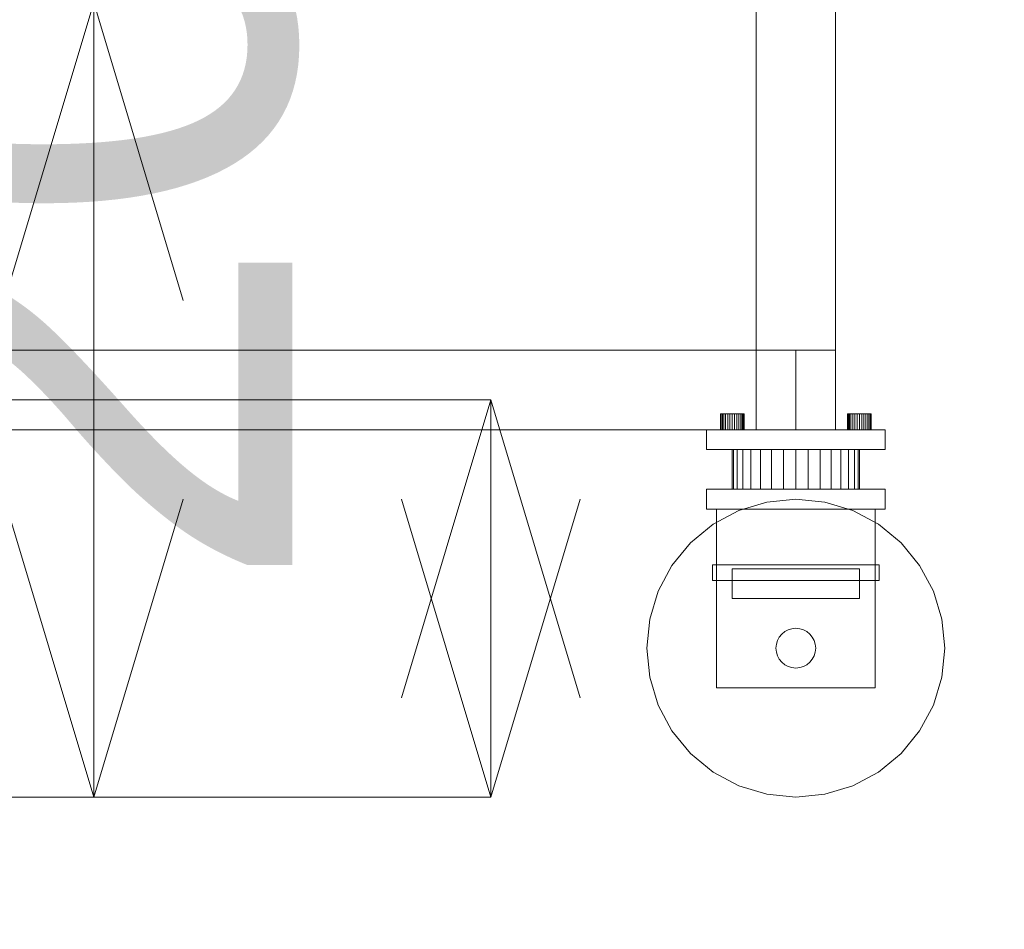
# Model space of a CAD drawing. Header units: millimetres. Extents: x -2233 to 61924, y -68080 to 6847.
# Tile 865 of 1056: x 27863 to 28359, y -67 to 391. Entities that reach past the tile are written whole.
import ezdxf

# ---------------------------------------------------------------- set-up
doc = ezdxf.new("R2010")
doc.units = ezdxf.units.MM
doc.layers.add('COTAS_P', color=1, linetype='Continuous', lineweight=0)
doc.layers.add('lateral_bajante_movil', color=7, linetype='Continuous', lineweight=0)
doc.dimstyles.new('R19_100', dxfattribs={"dimtxt": 250, "dimasz": 150, "dimexe": 150, "dimexo": 80, "dimgap": 100, "dimtad": 1, "dimtih": 1, "dimtoh": 1, "dimdsep": 46, "dimcen": 0.09, "dimadec": 0, "dimazin": 0, "dimtfac": 1, "dimtdec": 4, "dimtofl": 0, "dimtmove": 0, "dimatfit": 3, "dimfxl": 1, "dimtolj": 1, "dimtzin": 0, "dimarcsym": 0})

# ---------------------------------------------------------------- blocks, each defined once
blk = doc.blocks.new('DIM_R28_17')
at = {"layer": 'COTAS_P'}
for p, q in [((27500, 400), (27900, 400)), ((27900, 400), (27855, 250)), ((27900, 0), (27900, 400)), ((27900, 400), (27945, 250)), ((27900, 0), (27855, 150)), ((27900, 0), (27945, 150)), ((27500, 0), (27900, 0))]:
    blk.add_line(p, q, dxfattribs=at)
blk.add_text('400 P', height=250, rotation=90, dxfattribs=at).set_placement((27800, 200))
blk = doc.blocks.new('DIM_R28_18')
at = {"layer": 'COTAS_P'}
for p, q in [((27500, 600), (27900, 600)), ((27900, 600), (27855, 450)), ((27900, 0), (27900, 600)), ((27900, 600), (27945, 450)), ((27900, 0), (27855, 150)), ((27900, 0), (27945, 150)), ((27500, 0), (27900, 0))]:
    blk.add_line(p, q, dxfattribs=at)
blk.add_text('600 P', height=250, rotation=90, dxfattribs=at).set_placement((27800, 300))
blk = doc.blocks.new('DIM_R28_19')
at = {"layer": 'COTAS_P'}
for p, q in [((27700, 200), (28100, 200)), ((28100, 200), (28055, 50)), ((28100, 0), (28100, 200)), ((28100, 200), (28145, 50)), ((28100, 0), (28055, 150)), ((28100, 0), (28145, 150)), ((27700, 0), (28100, 0))]:
    blk.add_line(p, q, dxfattribs=at)
blk.add_text('200 P', height=250, rotation=90, dxfattribs=at).set_placement((28000, 100))
blk = doc.blocks.new('DIM_R28_31')
at = {"layer": 'COTAS_P'}
for p, q in [((26795.07, 0), (26795.07, -900)), ((28805.07, 0), (28805.07, -900)), ((26795.07, -900), (26945.07, -855)), ((28805.07, -900), (28655.07, -855)), ((26795.07, -900), (28805.07, -900)), ((26795.07, -900), (26945.07, -945)), ((28805.07, -900), (28655.07, -945))]:
    blk.add_line(p, q, dxfattribs=at)
blk.add_text('2010 P', height=250, dxfattribs=at).set_placement((27800.07, -800))
blk = doc.blocks.new('DIM_R28_33')
at = {"layer": 'COTAS_P'}
for p, q in [((112.7, 0), (112.7, -2500)), ((61924.13, 0), (61924.13, -2500)), ((112.7, -2500), (262.7, -2455)), ((61924.13, -2500), (61774.13, -2455)), ((112.7, -2500), (61924.13, -2500)), ((112.7, -2500), (262.7, -2545)), ((61924.13, -2500), (61774.13, -2545))]:
    blk.add_line(p, q, dxfattribs=at)
blk.add_text('61811.43 P', height=250, dxfattribs=at).set_placement((31018.42, -2400))

msp = doc.modelspace()

# ---------------------------------------------------------------- linework, layer by layer
at = {"layer": 'lateral_bajante_movil'}
for p, q in [((28233.576, 1000), (28233.576, 225)), ((28273.576, 225), (28273.576, 1000)), ((28233.576, 621.741), (28233.576, 225)), ((28273.576, 225), (28273.576, 621.741)), ((26950.067, 225), (28253.576, 225)), ((28233.576, 225), (28273.576, 225)), ((28233.576, 225), (28233.576, 185)), ((28253.576, 185), (28253.576, 225)), ((28273.576, 185), (28273.576, 225)), ((28215.691, 193), (28215.576, 193)), ((28215.576, 185), (28215.576, 193)), ((28216.032, 193), (28215.691, 193)), ((28215.691, 185), (28215.691, 193)), ((28216.587, 193), (28216.032, 193)), ((28216.032, 185), (28216.032, 193)), ((28217.333, 193), (28216.587, 193)), ((28216.587, 185), (28216.587, 193)), ((28218.242, 193), (28217.333, 193)), ((28217.333, 185), (28217.333, 193)), ((28219.28, 193), (28218.242, 193)), ((28218.242, 185), (28218.242, 193)), ((28220.405, 193), (28219.28, 193)), ((28219.28, 185), (28219.28, 193)), ((28221.576, 193), (28220.405, 193)), ((28220.405, 185), (28220.405, 193)), ((28222.746, 193), (28221.576, 193)), ((28221.576, 185), (28221.576, 193)), ((28223.872, 193), (28222.746, 193)), ((28222.746, 185), (28222.746, 193)), ((28224.909, 193), (28223.872, 193)), ((28223.872, 185), (28223.872, 193)), ((28225.818, 193), (28224.909, 193)), ((28224.909, 185), (28224.909, 193)), ((28226.565, 193), (28225.818, 193)), ((28225.818, 185), (28225.818, 193)), ((28227.119, 193), (28226.565, 193)), ((28226.565, 185), (28226.565, 193)), ((28227.46, 193), (28227.119, 193)), ((28227.119, 185), (28227.119, 193)), ((28227.576, 193), (28227.46, 193)), ((28227.46, 185), (28227.46, 193)), ((28227.576, 193), (28227.576, 185)), ((28279.691, 193), (28279.576, 193)), ((28279.576, 185), (28279.576, 193)), ((28280.032, 193), (28279.691, 193)), ((28279.691, 185), (28279.691, 193)), ((28280.587, 193), (28280.032, 193)), ((28280.032, 185), (28280.032, 193)), ((28281.333, 193), (28280.587, 193)), ((28280.587, 185), (28280.587, 193)), ((28282.242, 193), (28281.333, 193)), ((28281.333, 185), (28281.333, 193)), ((28283.28, 193), (28282.242, 193)), ((28282.242, 185), (28282.242, 193)), ((28284.405, 193), (28283.28, 193)), ((28283.28, 185), (28283.28, 193)), ((28285.576, 193), (28284.405, 193)), ((28284.405, 185), (28284.405, 193)), ((28286.746, 193), (28285.576, 193)), ((28285.576, 185), (28285.576, 193)), ((28287.872, 193), (28286.746, 193)), ((28286.746, 185), (28286.746, 193)), ((28288.909, 193), (28287.872, 193)), ((28287.872, 185), (28287.872, 193)), ((28289.818, 193), (28288.909, 193)), ((28288.909, 185), (28288.909, 193)), ((28290.565, 193), (28289.818, 193)), ((28289.818, 185), (28289.818, 193)), ((28291.119, 193), (28290.565, 193)), ((28290.565, 185), (28290.565, 193)), ((28291.46, 193), (28291.119, 193)), ((28291.119, 185), (28291.119, 193)), ((28291.576, 193), (28291.46, 193)), ((28291.46, 185), (28291.46, 193)), ((28291.576, 193), (28291.576, 185)), ((26950.067, 185), (28253.576, 185)), ((28208.576, 185), (28298.576, 185)), ((28208.576, 185), (28208.576, 175)), ((28215.691, 185), (28215.576, 185)), ((28216.032, 185), (28215.691, 185)), ((28216.587, 185), (28216.032, 185)), ((28217.333, 185), (28216.587, 185)), ((28218.242, 185), (28217.333, 185)), ((28219.28, 185), (28218.242, 185)), ((28220.405, 185), (28219.28, 185)), ((28221.576, 185), (28220.405, 185)), ((28222.746, 185), (28221.576, 185)), ((28223.872, 185), (28222.746, 185)), ((28224.909, 185), (28223.872, 185)), ((28225.818, 185), (28224.909, 185)), ((28226.565, 185), (28225.818, 185)), ((28227.119, 185), (28226.565, 185)), ((28227.46, 185), (28227.119, 185)), ((28227.46, 185), (28227.576, 185)), ((28233.576, 185), (28273.576, 185)), ((28279.691, 185), (28279.576, 185)), ((28280.032, 185), (28279.691, 185)), ((28280.587, 185), (28280.032, 185)), ((28281.333, 185), (28280.587, 185)), ((28282.242, 185), (28281.333, 185)), ((28283.28, 185), (28282.242, 185)), ((28284.405, 185), (28283.28, 185)), ((28285.576, 185), (28284.405, 185)), ((28286.746, 185), (28285.576, 185)), ((28287.872, 185), (28286.746, 185)), ((28288.909, 185), (28287.872, 185)), ((28289.818, 185), (28288.909, 185)), ((28290.565, 185), (28289.818, 185)), ((28291.119, 185), (28290.565, 185)), ((28291.46, 185), (28291.119, 185)), ((28291.46, 185), (28291.576, 185)), ((28298.576, 175), (28298.576, 185)), ((28208.576, 175), (28298.576, 175)), ((28222.191, 175), (28221.576, 175)), ((28221.576, 155), (28221.576, 175)), ((28224.012, 175), (28222.191, 175)), ((28222.191, 155), (28222.191, 175)), ((28226.969, 175), (28224.012, 175)), ((28224.012, 155), (28224.012, 175)), ((28230.948, 175), (28226.969, 175)), ((28226.969, 155), (28226.969, 175)), ((28235.797, 175), (28230.948, 175)), ((28230.948, 155), (28230.948, 175)), ((28241.33, 175), (28235.797, 175)), ((28235.797, 155), (28235.797, 175)), ((28247.333, 175), (28241.33, 175)), ((28241.33, 155), (28241.33, 175)), ((28253.576, 175), (28247.333, 175)), ((28247.333, 155), (28247.333, 175)), ((28259.819, 175), (28253.576, 175)), ((28253.576, 155), (28253.576, 175)), ((28265.822, 175), (28259.819, 175)), ((28259.819, 155), (28259.819, 175)), ((28271.354, 175), (28265.822, 175)), ((28265.822, 155), (28265.822, 175)), ((28276.203, 175), (28271.354, 175)), ((28271.354, 155), (28271.354, 175)), ((28280.183, 175), (28276.203, 175)), ((28276.203, 155), (28276.203, 175)), ((28283.14, 175), (28280.183, 175)), ((28280.183, 155), (28280.183, 175)), ((28284.961, 175), (28283.14, 175)), ((28283.14, 155), (28283.14, 175)), ((28285.576, 175), (28284.961, 175)), ((28284.961, 155), (28284.961, 175)), ((28285.576, 175), (28285.576, 155)), ((28208.576, 155), (28298.576, 155)), ((28208.576, 155), (28208.576, 145)), ((28222.191, 155), (28221.576, 155)), ((28224.012, 155), (28222.191, 155)), ((28226.969, 155), (28224.012, 155)), ((28230.948, 155), (28226.969, 155)), ((28235.797, 155), (28230.948, 155)), ((28241.33, 155), (28235.797, 155)), ((28247.333, 155), (28241.33, 155)), ((28253.576, 155), (28247.333, 155)), ((28259.819, 155), (28253.576, 155)), ((28265.822, 155), (28259.819, 155)), ((28271.354, 155), (28265.822, 155)), ((28276.203, 155), (28271.354, 155)), ((28280.183, 155), (28276.203, 155)), ((28283.14, 155), (28280.183, 155)), ((28284.961, 155), (28283.14, 155)), ((28284.961, 155), (28285.576, 155)), ((28298.576, 145), (28298.576, 155)), ((28253.576, 150), (28238.944, 148.559)), ((28268.207, 148.559), (28253.576, 150)), ((28208.576, 145), (28298.576, 145)), ((28224.874, 144.291), (28211.908, 137.36)), ((28213.576, 145), (28293.576, 145)), ((28213.576, 145), (28213.576, 55)), ((28238.944, 148.559), (28224.874, 144.291)), ((28282.277, 144.291), (28268.207, 148.559)), ((28295.243, 137.36), (28282.277, 144.291)), ((28293.576, 55), (28293.576, 145)), ((28211.908, 137.36), (28200.543, 128.033)), ((28306.609, 128.033), (28295.243, 137.36)), ((28200.543, 128.033), (28191.215, 116.668)), ((28315.936, 116.668), (28306.609, 128.033)), ((28191.215, 116.668), (28184.285, 103.701)), ((28211.576, 117), (28295.576, 117)), ((28211.576, 117), (28211.576, 109)), ((28221.576, 115), (28285.576, 115)), ((28221.576, 115), (28221.576, 100)), ((28285.576, 100), (28285.576, 115)), ((28295.576, 109), (28295.576, 117)), ((28322.867, 103.701), (28315.936, 116.668)), ((28211.576, 109), (28295.576, 109)), ((28184.285, 103.701), (28180.017, 89.632)), ((28221.576, 100), (28285.576, 100)), ((28327.135, 89.632), (28322.867, 103.701)), ((28180.017, 89.632), (28178.576, 75)), ((28328.576, 75), (28327.135, 89.632)), ((28251.625, 84.808), (28249.749, 84.239)), ((28253.576, 85), (28251.625, 84.808)), ((28255.527, 84.808), (28253.576, 85)), ((28257.403, 84.239), (28255.527, 84.808)), ((28245.261, 80.556), (28244.337, 78.827)), ((28246.505, 82.071), (28245.261, 80.556)), ((28248.02, 83.315), (28246.505, 82.071)), ((28249.749, 84.239), (28248.02, 83.315)), ((28259.131, 83.315), (28257.403, 84.239)), ((28260.647, 82.071), (28259.131, 83.315)), ((28261.89, 80.556), (28260.647, 82.071)), ((28262.814, 78.827), (28261.89, 80.556)), ((28178.576, 75), (28180.017, 60.368)), ((28243.768, 76.951), (28243.576, 75)), ((28243.576, 75), (28243.768, 73.049)), ((28244.337, 78.827), (28243.768, 76.951)), ((28263.384, 76.951), (28262.814, 78.827)), ((28263.576, 75), (28263.384, 76.951)), ((28263.384, 73.049), (28263.576, 75)), ((28327.135, 60.368), (28328.576, 75)), ((28243.768, 73.049), (28244.337, 71.173)), ((28244.337, 71.173), (28245.261, 69.444)), ((28245.261, 69.444), (28246.505, 67.929)), ((28260.647, 67.929), (28261.89, 69.444)), ((28261.89, 69.444), (28262.814, 71.173)), ((28262.814, 71.173), (28263.384, 73.049)), ((28246.505, 67.929), (28248.02, 66.685)), ((28248.02, 66.685), (28249.749, 65.761)), ((28249.749, 65.761), (28251.625, 65.192)), ((28251.625, 65.192), (28253.576, 65)), ((28253.576, 65), (28255.527, 65.192)), ((28255.527, 65.192), (28257.403, 65.761)), ((28257.403, 65.761), (28259.131, 66.685)), ((28259.131, 66.685), (28260.647, 67.929)), ((28180.017, 60.368), (28184.285, 46.299)), ((28322.867, 46.299), (28327.135, 60.368)), ((28213.576, 55), (28293.576, 55)), ((28184.285, 46.299), (28191.215, 33.332)), ((28315.936, 33.332), (28322.867, 46.299)), ((28191.215, 33.332), (28200.543, 21.967)), ((28306.609, 21.967), (28315.936, 33.332)), ((28200.543, 21.967), (28211.908, 12.64)), ((28295.243, 12.64), (28306.609, 21.967)), ((28211.908, 12.64), (28224.874, 5.709)), ((28282.277, 5.709), (28295.243, 12.64)), ((28224.874, 5.709), (28238.944, 1.441)), ((28268.207, 1.441), (28282.277, 5.709)), ((28238.944, 1.441), (28253.576, 0)), ((28253.576, 0), (28268.207, 1.441))]:
    msp.add_line(p, q, dxfattribs=at)

# ---------------------------------------------------------------- dimensions: what is measured, and where the dimension line sits
at = {"layer": 'COTAS_P'}
for p1, p2, distance, picture, middle in [((27500, 0), (27500, 600), -400, 'DIM_R28_18', (27900, 300)), ((27500, 0), (27500, 400), -400, 'DIM_R28_17', (27900, 200)), ((27700, 0), (27700, 200), -400, 'DIM_R28_19', (28100, 100)), ((112.7, 0), (61924.134, 0), -2500, 'DIM_R28_33', (31018.417, -2500)), ((26795.067, 0), (28805.067, 0), -900, 'DIM_R28_31', (27800.067, -900))]:
    dim = msp.add_aligned_dim(p1=p1, p2=p2, distance=distance, text='<> P', dimstyle='R19_100', dxfattribs=at)
    dim.commit()
    dim.dimension.update_dxf_attribs({"geometry": picture, "text_midpoint": middle})

doc.saveas('drawing.dxf')
